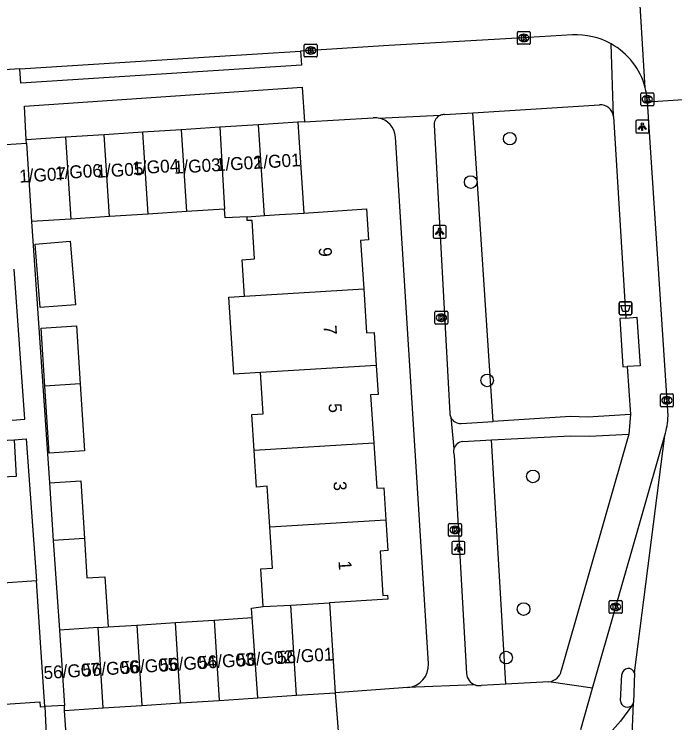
# Model space of a CAD drawing. Extents: x 159689 to 160786, y 387323 to 388339.
# Drawn here: x 160456.9 to 160508.1, y 387523.1 to 387578.1 of the extents above; entities that cross this region are included whole.
import ezdxf

# ---------------------------------------------------------------- set-up
doc = ezdxf.new("R2010")
doc.units = 0
for name, color, linetype in [('IMGEO_Afvalbak', 7, 'Continuous'), ('IMGEO_Boom', 7, 'Continuous'), ('IMGEO_Fietspad_gesloten', 7, 'Continuous'), ('IMGEO_Groenvoorziening', 7, 'Continuous'), ('IMGEO_Kolk', 7, 'Continuous'), ('IMGEO_Lichtpunt', 7, 'Continuous'), ('IMGEO_Pand', 7, 'Continuous'), ('IMGEO_Pand_nummerreeks', 7, 'Continuous'), ('IMGEO_Rijbaan_lokaal_gesloten', 7, 'Continuous'), ('IMGEO_Rijbaan_lokaal_open', 7, 'Continuous'), ('IMGEO_Voetpad_gesloten', 7, 'Continuous'), ('IMGEO_Voetpad_open', 7, 'Continuous')]:
    doc.layers.add(name, color=color, linetype=linetype)

msp = doc.modelspace()

# ---------------------------------------------------------------- linework, layer by layer
at = {"layer": 'IMGEO_Afvalbak'}
for p, q in [((160503.774, 387554.838), (160503.774, 387555.638)), ((160503.774, 387555.638), (160503.774, 387554.838)), ((160503.874, 387555.738), (160504.664, 387555.738)), ((160504.664, 387555.738), (160503.874, 387555.738)), ((160504.764, 387555.638), (160504.764, 387554.838)), ((160504.764, 387554.838), (160504.764, 387555.638)), ((160504.664, 387554.738), (160503.874, 387554.738)), ((160503.874, 387554.738), (160504.664, 387554.738))]:
    msp.add_line(p, q, dxfattribs=at)
msp.add_lwpolyline([(160503.917, 387555.452), (160504.621, 387555.452), (160504.472, 387554.982), (160504.066, 387554.982), (160503.917, 387555.452)], dxfattribs=at)
for centre, start, end in [((160503.874, 387555.638), 90, 180), ((160503.874, 387555.638), 90, 180), ((160504.664, 387555.638), 0, 90), ((160504.664, 387555.638), 360, 90), ((160503.874, 387554.838), 180, 270), ((160503.874, 387554.838), 180, 270), ((160504.664, 387554.838), 270, 0), ((160504.664, 387554.838), 270, 0)]:
    msp.add_arc(centre, 0.1, start, end, dxfattribs=at)
at = {"layer": 'IMGEO_Boom'}
for centre in [(160495.298, 387568.394), (160492.267, 387565.024), (160493.542, 387549.642), (160497.094, 387542.19), (160496.37, 387531.899), (160495.016, 387528.137)]:
    msp.add_circle(centre, 0.489, dxfattribs=at)
at = {"layer": 'IMGEO_Fietspad_gesloten'}
for points in [[(160501.717, 387525.767), (160507.316, 387545.372)], [(160503.88, 387524.788), (160503.987, 387526.834)], [(160500.8, 387522.556), (160501.717, 387525.767)]]:
    msp.add_lwpolyline(points, dxfattribs=at)
for centre, radius, start, end in [((160504.494, 387526.782), 0.51, 18.2573, 174.1819), ((160504.406, 387524.815), 0.526, 182.9274, 321.0504)]:
    msp.add_arc(centre, radius, start, end, dxfattribs=at)
at = {"layer": 'IMGEO_Groenvoorziening'}
for points in [[(160494.013, 387546.459), (160492.443, 387570.401)], [(160494.979, 387526.076), (160493.888, 387545.021)]]:
    msp.add_lwpolyline(points, dxfattribs=at)
at = {"layer": 'IMGEO_Kolk'}
for p, q in [((160495.883, 387575.787), (160495.883, 387576.639)), ((160495.958, 387576.713), (160496.81, 387576.713)), ((160496.371, 387576.493), (160496.396, 387576.493)), ((160496.884, 387576.639), (160496.884, 387575.787)), ((160496.394, 387575.933), (160496.369, 387575.933)), ((160479.36, 387574.807), (160479.36, 387575.659)), ((160479.435, 387575.733), (160480.287, 387575.733)), ((160479.848, 387575.513), (160479.873, 387575.513)), ((160480.361, 387575.659), (160480.361, 387574.807)), ((160496.81, 387575.713), (160495.958, 387575.713)), ((160479.871, 387574.953), (160479.846, 387574.953)), ((160480.287, 387574.733), (160479.435, 387574.733)), ((160505.462, 387571.026), (160505.462, 387571.878)), ((160505.537, 387571.952), (160506.389, 387571.952)), ((160505.95, 387571.732), (160505.975, 387571.732)), ((160506.463, 387571.878), (160506.463, 387571.026)), ((160505.973, 387571.172), (160505.948, 387571.172)), ((160506.389, 387570.952), (160505.537, 387570.952)), ((160489.492, 387554.073), (160489.492, 387554.925)), ((160489.567, 387554.999), (160490.419, 387554.999)), ((160489.98, 387554.779), (160490.005, 387554.779)), ((160490.493, 387554.925), (160490.493, 387554.073)), ((160490.419, 387553.999), (160489.567, 387553.999)), ((160490.003, 387554.219), (160489.978, 387554.219)), ((160506.976, 387547.668), (160506.976, 387548.52)), ((160507.051, 387548.594), (160507.903, 387548.594)), ((160507.977, 387548.52), (160507.977, 387547.668)), ((160507.464, 387548.374), (160507.489, 387548.374)), ((160507.903, 387547.594), (160507.051, 387547.594)), ((160507.487, 387547.814), (160507.462, 387547.814)), ((160490.624, 387538.544), (160491.476, 387538.544)), ((160490.549, 387537.618), (160490.549, 387538.47)), ((160491.037, 387538.324), (160491.062, 387538.324)), ((160491.55, 387538.47), (160491.55, 387537.618)), ((160491.476, 387537.544), (160490.624, 387537.544)), ((160491.06, 387537.764), (160491.035, 387537.764)), ((160503.002, 387531.647), (160503.002, 387532.499)), ((160503.077, 387532.573), (160503.929, 387532.573)), ((160504.003, 387532.499), (160504.003, 387531.647)), ((160503.49, 387532.353), (160503.515, 387532.353)), ((160503.929, 387531.573), (160503.077, 387531.573)), ((160503.513, 387531.793), (160503.488, 387531.793))]:
    msp.add_line(p, q, dxfattribs=at)
for points in [[(160495.883, 387575.787), (160495.883, 387576.639)], [(160495.958, 387576.713), (160496.81, 387576.713)], [(160496.884, 387576.639), (160496.884, 387575.787)], [(160496.204, 387576.413), (160496.327, 387576.413), (160496.327, 387576.262), (160496.457, 387576.413), (160496.621, 387576.413), (160496.475, 387576.262), (160496.628, 387576.013), (160496.476, 387576.013), (160496.391, 387576.177), (160496.327, 387576.11), (160496.327, 387576.013), (160496.204, 387576.013), (160496.204, 387576.413)], [(160479.36, 387574.807), (160479.36, 387575.659)], [(160479.435, 387575.733), (160480.287, 387575.733)], [(160479.681, 387575.433), (160479.804, 387575.433), (160479.804, 387575.282), (160479.934, 387575.433), (160480.098, 387575.433), (160479.952, 387575.282), (160480.105, 387575.033), (160479.953, 387575.033), (160479.868, 387575.197), (160479.804, 387575.13), (160479.804, 387575.033), (160479.681, 387575.033), (160479.681, 387575.433)], [(160480.361, 387575.659), (160480.361, 387574.807)], [(160496.81, 387575.713), (160495.958, 387575.713)], [(160480.287, 387574.733), (160479.435, 387574.733)], [(160505.462, 387571.026), (160505.462, 387571.878)], [(160505.537, 387571.952), (160506.389, 387571.952)], [(160505.783, 387571.652), (160505.906, 387571.652), (160505.906, 387571.501), (160506.036, 387571.652), (160506.2, 387571.652), (160506.054, 387571.501), (160506.207, 387571.252), (160506.055, 387571.252), (160505.97, 387571.416), (160505.906, 387571.349), (160505.906, 387571.252), (160505.783, 387571.252), (160505.783, 387571.652)], [(160506.463, 387571.878), (160506.463, 387571.026)], [(160506.389, 387570.952), (160505.537, 387570.952)], [(160489.492, 387554.073), (160489.492, 387554.925)], [(160489.567, 387554.999), (160490.419, 387554.999)], [(160489.813, 387554.699), (160489.936, 387554.699), (160489.936, 387554.548), (160490.066, 387554.699), (160490.23, 387554.699), (160490.084, 387554.548), (160490.237, 387554.299), (160490.085, 387554.299), (160490, 387554.463), (160489.936, 387554.396), (160489.936, 387554.299), (160489.813, 387554.299), (160489.813, 387554.699)], [(160490.493, 387554.925), (160490.493, 387554.073)], [(160490.419, 387553.999), (160489.567, 387553.999)], [(160506.976, 387547.668), (160506.976, 387548.52)], [(160507.051, 387548.594), (160507.903, 387548.594)], [(160507.977, 387548.52), (160507.977, 387547.668)], [(160507.297, 387548.294), (160507.42, 387548.294), (160507.42, 387548.143), (160507.55, 387548.294), (160507.714, 387548.294), (160507.568, 387548.143), (160507.721, 387547.894), (160507.569, 387547.894), (160507.484, 387548.058), (160507.42, 387547.991), (160507.42, 387547.894), (160507.297, 387547.894), (160507.297, 387548.294)], [(160507.903, 387547.594), (160507.051, 387547.594)], [(160490.624, 387538.544), (160491.476, 387538.544)], [(160490.549, 387537.618), (160490.549, 387538.47)], [(160490.87, 387538.244), (160490.993, 387538.244), (160490.993, 387538.093), (160491.123, 387538.244), (160491.287, 387538.244), (160491.141, 387538.093), (160491.294, 387537.844), (160491.142, 387537.844), (160491.057, 387538.008), (160490.993, 387537.941), (160490.993, 387537.844), (160490.87, 387537.844), (160490.87, 387538.244)], [(160491.55, 387538.47), (160491.55, 387537.618)], [(160491.476, 387537.544), (160490.624, 387537.544)], [(160503.002, 387531.647), (160503.002, 387532.499)], [(160503.077, 387532.573), (160503.929, 387532.573)], [(160504.003, 387532.499), (160504.003, 387531.647)], [(160503.323, 387532.273), (160503.446, 387532.273), (160503.446, 387532.122), (160503.576, 387532.273), (160503.74, 387532.273), (160503.594, 387532.122), (160503.747, 387531.873), (160503.595, 387531.873), (160503.51, 387532.037), (160503.446, 387531.97), (160503.446, 387531.873), (160503.323, 387531.873), (160503.323, 387532.273)], [(160503.929, 387531.573), (160503.077, 387531.573)]]:
    msp.add_lwpolyline(points, dxfattribs=at)
for centre, start, end in [((160495.96, 387576.637), 91.552, 178.448), ((160495.96, 387576.637), 91.552, 178.448), ((160496.808, 387576.637), 1.552, 88.448), ((160496.808, 387576.637), 1.552, 88.448), ((160479.437, 387575.657), 91.552, 178.448), ((160479.437, 387575.657), 91.552, 178.448), ((160480.285, 387575.657), 1.552, 88.448), ((160480.285, 387575.657), 1.552, 88.448), ((160495.96, 387575.789), 181.552, 268.448), ((160495.96, 387575.789), 181.552, 268.448), ((160496.808, 387575.789), 271.552, 358.448), ((160496.808, 387575.789), 271.552, 358.448), ((160479.437, 387574.809), 181.552, 268.448), ((160479.437, 387574.809), 181.552, 268.448), ((160480.285, 387574.809), 271.552, 358.448), ((160480.285, 387574.809), 271.552, 358.448), ((160505.539, 387571.876), 91.552, 178.448), ((160505.539, 387571.876), 91.552, 178.448), ((160506.387, 387571.876), 1.552, 88.448), ((160506.387, 387571.876), 1.552, 88.448), ((160505.539, 387571.028), 181.552, 268.448), ((160505.539, 387571.028), 181.552, 268.448), ((160506.387, 387571.028), 271.552, 358.448), ((160506.387, 387571.028), 271.552, 358.448), ((160489.569, 387554.923), 91.552, 178.448), ((160489.569, 387554.923), 91.552, 178.448), ((160490.417, 387554.923), 1.552, 88.448), ((160490.417, 387554.923), 1.552, 88.448), ((160489.569, 387554.075), 181.552, 268.448), ((160489.569, 387554.075), 181.552, 268.448), ((160490.417, 387554.075), 271.552, 358.448), ((160490.417, 387554.075), 271.552, 358.448), ((160507.053, 387548.518), 91.552, 178.448), ((160507.053, 387548.518), 91.552, 178.448), ((160507.901, 387548.518), 1.552, 88.448), ((160507.901, 387548.518), 1.552, 88.448), ((160507.053, 387547.67), 181.552, 268.448), ((160507.053, 387547.67), 181.552, 268.448), ((160507.901, 387547.67), 271.552, 358.448), ((160507.901, 387547.67), 271.552, 358.448), ((160490.626, 387538.468), 91.552, 178.448), ((160490.626, 387538.468), 91.552, 178.448), ((160491.474, 387538.468), 1.552, 88.448), ((160491.474, 387538.468), 1.552, 88.448), ((160490.626, 387537.62), 181.552, 268.448), ((160490.626, 387537.62), 181.552, 268.448), ((160491.474, 387537.62), 271.552, 358.448), ((160491.474, 387537.62), 271.552, 358.448), ((160503.079, 387532.497), 91.552, 178.448), ((160503.079, 387532.497), 91.552, 178.448), ((160503.927, 387532.497), 1.552, 88.448), ((160503.927, 387532.497), 1.552, 88.448), ((160503.079, 387531.649), 181.552, 268.448), ((160503.079, 387531.649), 181.552, 268.448), ((160503.927, 387531.649), 271.552, 358.448), ((160503.927, 387531.649), 271.552, 358.448)]:
    msp.add_arc(centre, 0.0765, start, end, dxfattribs=at)
for centre, major_axis, ratio, start_param, end_param in [((160496.37, 387576.213), (-0.387, 0.002), 0.722429, 4.712389, 7.853982), ((160496.395, 387576.213), (-0.39, 0.002), 0.717154, 1.570796, 4.712389), ((160479.847, 387575.233), (-0.387, 0.002), 0.722429, 4.712389, 7.853982), ((160479.872, 387575.233), (-0.39, 0.002), 0.717154, 1.570796, 4.712389), ((160505.949, 387571.452), (-0.387, 0.002), 0.722429, 4.712389, 7.853982), ((160505.974, 387571.452), (-0.39, 0.002), 0.717154, 1.570796, 4.712389), ((160489.979, 387554.499), (-0.387, 0.002), 0.722429, 4.712389, 7.853982), ((160490.004, 387554.499), (-0.39, 0.002), 0.717154, 1.570796, 4.712389), ((160507.463, 387548.094), (-0.387, 0.002), 0.722429, 4.712389, 7.853982), ((160507.488, 387548.094), (-0.39, 0.002), 0.717154, 1.570796, 4.712389), ((160491.036, 387538.044), (-0.387, 0.002), 0.722429, 4.712389, 7.853982), ((160491.061, 387538.044), (-0.39, 0.002), 0.717154, 1.570796, 4.712389), ((160503.489, 387532.073), (-0.387, 0.002), 0.722429, 4.712389, 7.853982), ((160503.514, 387532.073), (-0.39, 0.002), 0.717154, 1.570796, 4.712389)]:
    msp.add_ellipse(centre, major_axis=major_axis, ratio=ratio, start_param=start_param, end_param=end_param, dxfattribs=at)
at = {"layer": 'IMGEO_Lichtpunt'}
for p, q in [((160505.073, 387569.735), (160505.073, 387568.928)), ((160505.073, 387569.735), (160505.073, 387568.928)), ((160505.975, 387569.83), (160505.167, 387569.83)), ((160505.975, 387569.83), (160505.167, 387569.83)), ((160506.069, 387568.928), (160506.069, 387569.735)), ((160506.069, 387568.928), (160506.069, 387569.735)), ((160505.167, 387568.834), (160505.975, 387568.834)), ((160505.167, 387568.834), (160505.975, 387568.834)), ((160490.264, 387561.67), (160489.456, 387561.67)), ((160490.264, 387561.67), (160489.456, 387561.67)), ((160489.362, 387561.575), (160489.362, 387560.768)), ((160489.362, 387561.575), (160489.362, 387560.768)), ((160490.358, 387560.768), (160490.358, 387561.575)), ((160490.358, 387560.768), (160490.358, 387561.575)), ((160489.456, 387560.674), (160490.264, 387560.674)), ((160489.456, 387560.674), (160490.264, 387560.674)), ((160490.814, 387537.059), (160490.814, 387536.252)), ((160490.814, 387537.059), (160490.814, 387536.252)), ((160491.716, 387537.154), (160490.908, 387537.154)), ((160491.716, 387537.154), (160490.908, 387537.154)), ((160491.81, 387536.252), (160491.81, 387537.059)), ((160491.81, 387536.252), (160491.81, 387537.059)), ((160490.908, 387536.158), (160491.716, 387536.158)), ((160490.908, 387536.158), (160491.716, 387536.158))]:
    msp.add_line(p, q, dxfattribs=at)
for points in [[(160505.447, 387569.399), (160505.486, 387569.371), (160505.298, 387569.109), (160505.26, 387569.136), (160505.447, 387569.399)], [(160505.549, 387569.351), (160505.596, 387569.351), (160505.596, 387569.029), (160505.549, 387569.029), (160505.549, 387569.351)], [(160505.659, 387569.371), (160505.697, 387569.398), (160505.884, 387569.136), (160505.845, 387569.108), (160505.659, 387569.371)], [(160489.736, 387561.239), (160489.775, 387561.211), (160489.587, 387560.949), (160489.549, 387560.976), (160489.736, 387561.239)], [(160489.838, 387561.191), (160489.885, 387561.191), (160489.885, 387560.869), (160489.838, 387560.869), (160489.838, 387561.191)], [(160489.948, 387561.211), (160489.986, 387561.238), (160490.173, 387560.976), (160490.134, 387560.948), (160489.948, 387561.211)], [(160491.188, 387536.723), (160491.227, 387536.695), (160491.039, 387536.433), (160491.001, 387536.46), (160491.188, 387536.723)], [(160491.29, 387536.675), (160491.337, 387536.675), (160491.337, 387536.353), (160491.29, 387536.353), (160491.29, 387536.675)], [(160491.4, 387536.695), (160491.438, 387536.722), (160491.625, 387536.46), (160491.586, 387536.432), (160491.4, 387536.695)]]:
    msp.add_lwpolyline(points, dxfattribs=at)
for centre in [(160505.572, 387569.533), (160489.861, 387561.373), (160491.313, 387536.857)]:
    msp.add_circle(centre, 0.0994, dxfattribs=at)
for centre, start, end in [((160505.167, 387569.735), 90, 180), ((160505.167, 387569.735), 90, 180), ((160505.975, 387569.735), 0, 90), ((160505.975, 387569.735), 0, 90), ((160505.167, 387568.928), 180, 270), ((160505.167, 387568.928), 180, 270), ((160505.975, 387568.928), 270, 0), ((160505.975, 387568.928), 270, 360), ((160489.456, 387561.575), 90, 180), ((160489.456, 387561.575), 90, 180), ((160490.264, 387561.575), 0, 90), ((160490.264, 387561.575), 0, 90), ((160489.456, 387560.768), 180, 270), ((160489.456, 387560.768), 180, 270), ((160490.264, 387560.768), 270, 0), ((160490.264, 387560.768), 270, 360), ((160490.908, 387537.059), 90, 180), ((160490.908, 387537.059), 90, 180), ((160491.716, 387537.059), 0, 90), ((160491.716, 387537.059), 0, 90), ((160490.908, 387536.252), 180, 270), ((160490.908, 387536.252), 180, 270), ((160491.716, 387536.252), 270, 0), ((160491.716, 387536.252), 270, 360)]:
    msp.add_arc(centre, 0.0946, start, end, dxfattribs=at)
at = {"layer": 'IMGEO_Pand'}
for points in [[(160475.813, 387569.478), (160472.817, 387569.283)], [(160478.859, 387569.676), (160475.813, 387569.478)], [(160476.272, 387562.427), (160475.813, 387569.478)], [(160478.859, 387569.676), (160479.318, 387562.625)], [(160466.836, 387568.894), (160463.852, 387568.7)], [(160469.826, 387569.088), (160466.836, 387568.894)], [(160467.244, 387562.549), (160466.836, 387568.894)], [(160472.817, 387569.283), (160469.826, 387569.088)], [(160469.826, 387569.088), (160470.239, 387562.744)], [(160472.817, 387569.283), (160473.184, 387562.935)], [(160460.847, 387568.504), (160457.802, 387568.306)], [(160457.819, 387568.05), (160457.802, 387568.306)], [(160463.852, 387568.7), (160460.847, 387568.504)], [(160460.847, 387568.504), (160461.257, 387562.16)], [(160464.25, 387562.354), (160463.852, 387568.7)], [(160457.819, 387568.05), (160458.215, 387561.962)], [(160470.239, 387562.744), (160467.244, 387562.549)], [(160473.184, 387562.935), (160470.239, 387562.744)], [(160474.92, 387562.339), (160473.223, 387562.258), (160473.184, 387562.935)], [(160479.318, 387562.625), (160484.186, 387562.94), (160484.342, 387560.546), (160483.729, 387560.506), (160483.973, 387556.756)], [(160464.25, 387562.354), (160461.257, 387562.16)], [(160467.244, 387562.549), (160464.25, 387562.354)], [(160474.722, 387556.18), (160474.539, 387558.996), (160475.512, 387559.06), (160475.317, 387562.058), (160474.939, 387562.033), (160474.92, 387562.339)], [(160474.92, 387562.339), (160476.272, 387562.427)], [(160476.272, 387562.427), (160477.433, 387562.502), (160479.318, 387562.625)], [(160461.257, 387562.16), (160458.215, 387561.962)], [(160461.615, 387555.506), (160458.887, 387555.284), (160458.485, 387560.218), (160461.213, 387560.441), (160461.615, 387555.506)], [(160474.722, 387556.18), (160483.973, 387556.756)], [(160483.973, 387556.756), (160484.196, 387553.324), (160484.771, 387553.361), (160484.937, 387550.805)], [(160475.971, 387550.247), (160473.892, 387550.118), (160473.503, 387556.104), (160474.722, 387556.18)], [(160459.233, 387549.205), (160458.944, 387553.687), (160461.701, 387553.865), (160461.991, 387549.377)], [(160484.937, 387550.805), (160475.971, 387550.247)], [(160484.937, 387550.805), (160485.084, 387548.551), (160484.508, 387548.513), (160484.751, 387544.782)], [(160475.467, 387544.205), (160475.286, 387546.985), (160476.179, 387547.043), (160475.971, 387550.247)], [(160461.991, 387549.377), (160462.326, 387544.175), (160459.569, 387543.997), (160459.233, 387549.205)], [(160461.991, 387549.377), (160459.233, 387549.205)], [(160451.771, 387544.778), (160456.868, 387545.027)], [(160456.868, 387545.027), (160457.006, 387542.198), (160451.946, 387541.951)], [(160484.751, 387544.782), (160475.467, 387544.205)], [(160484.751, 387544.782), (160484.979, 387541.279), (160485.517, 387541.314), (160485.679, 387538.828)], [(160476.687, 387538.268), (160476.482, 387541.424), (160475.651, 387541.37), (160475.467, 387544.205)], [(160459.595, 387541.704), (160462.024, 387541.861), (160462.313, 387537.373)], [(160459.595, 387541.704), (160459.9, 387537.222)], [(160476.687, 387538.268), (160485.679, 387538.828)], [(160485.679, 387538.828), (160485.834, 387536.443), (160485.238, 387536.404), (160485.462, 387532.957), (160485.818, 387532.98), (160485.838, 387532.67), (160481.314, 387532.375)], [(160476.172, 387532.093), (160475.982, 387535.026), (160476.894, 387535.086), (160476.687, 387538.268)], [(160462.313, 387537.373), (160459.9, 387537.222)], [(160459.9, 387537.222), (160460.373, 387530.272)], [(160462.313, 387537.373), (160462.51, 387534.322), (160463.902, 387534.412), (160464.153, 387530.518)], [(160458.6, 387534.092), (160455.586, 387533.894), (160455.653, 387532.874), (160452.52, 387532.669)], [(160459.239, 387524.33), (160458.912, 387529.32), (160458.6, 387534.092)], [(160475.313, 387531.245), (160475.266, 387531.979), (160476.172, 387532.093)], [(160476.172, 387532.093), (160478.314, 387532.21)], [(160478.314, 387532.21), (160481.314, 387532.375)], [(160478.77, 387525.209), (160478.314, 387532.21)], [(160481.314, 387532.375), (160481.768, 387525.404)], [(160466.37, 387530.663), (160469.369, 387530.858)], [(160469.369, 387530.858), (160472.367, 387531.053)], [(160469.774, 387524.623), (160469.369, 387530.858)], [(160472.367, 387531.053), (160475.313, 387531.245)], [(160472.367, 387531.053), (160472.773, 387524.819)], [(160475.771, 387525.014), (160475.313, 387531.245)], [(160463.372, 387530.467), (160460.373, 387530.272)], [(160463.372, 387530.467), (160464.153, 387530.518)], [(160463.777, 387524.233), (160463.372, 387530.467)], [(160464.153, 387530.518), (160466.37, 387530.663)], [(160466.37, 387530.663), (160466.776, 387524.428)], [(160460.373, 387530.272), (160460.754, 387524.429)], [(160478.77, 387525.209), (160481.768, 387525.404)], [(160469.774, 387524.623), (160472.773, 387524.819)], [(160472.773, 387524.819), (160475.771, 387525.014)], [(160475.771, 387525.014), (160478.77, 387525.209)], [(160453.081, 387523.596), (160455.443, 387523.751), (160455.396, 387524.476), (160458.845, 387524.702), (160458.871, 387524.306), (160459.239, 387524.33)], [(160460.779, 387524.038), (160460.754, 387524.429)], [(160460.779, 387524.038), (160463.777, 387524.233)], [(160463.777, 387524.233), (160466.776, 387524.428)], [(160466.776, 387524.428), (160469.774, 387524.623)]]:
    msp.add_lwpolyline(points, dxfattribs=at)
at = {"layer": 'IMGEO_Rijbaan_lokaal_gesloten'}
for points in [[(160505.967, 387571.256), (160511.958, 387571.631)], [(160507.572, 387546.897), (160505.967, 387571.256)], [(160504.978, 387526.942), (160507.316, 387545.372)], [(160504.978, 387526.942), (160504.902, 387524.641)]]:
    msp.add_lwpolyline(points, dxfattribs=at)
for centre, radius, start, end in [((160501.876, 387547.069), 5.699, 342.6736, 358.2678), ((160411.172, 387527.993), 93.79, 351.74431, 357.95162)]:
    msp.add_arc(centre, radius, start, end, dxfattribs=at)
at = {"layer": 'IMGEO_Rijbaan_lokaal_open'}
for points in [[(160505.802, 387572.347), (160504.815, 387588.576)], [(160500.168, 387576.441), (160495.883, 387576.184), (160485.92, 387575.614), (160479.065, 387575.184)], [(160457.309, 387573.803), (160472.403, 387574.767), (160479.065, 387575.184)], [(160457.309, 387573.803), (160442.931, 387572.885)], [(160505.967, 387571.256), (160505.963, 387571.452)], [(160504.815, 387524.484), (160503.87, 387523.217), (160501.989, 387521.091)]]:
    msp.add_lwpolyline(points, dxfattribs=at)
for centre, radius, start, end in [((160500.465, 387570.928), 5.521, 60.8778, 93.0825), ((160500.459, 387570.921), 5.53, 14.9444, 60.8568), ((160500.488, 387570.929), 5.5, 5.4555, 14.94), ((160504.385, 387524.825), 0.549, 321.6032, 340.4116)]:
    msp.add_arc(centre, radius, start, end, dxfattribs=at)
at = {"layer": 'IMGEO_Voetpad_gesloten'}
for points in [[(160504.299, 387554.479), (160503.831, 387554.449), (160504.072, 387550.698), (160504.402, 387550.719)], [(160504.299, 387554.479), (160505.159, 387554.534), (160505.4, 387550.783), (160504.402, 387550.719)]]:
    msp.add_lwpolyline(points, dxfattribs=at)
at = {"layer": 'IMGEO_Voetpad_open'}
for points in [[(160503.331, 387570.119), (160503.152, 387575.751)], [(160479.065, 387575.184), (160479.133, 387574.088), (160457.377, 387572.707), (160457.309, 387573.803)], [(160457.802, 387568.306), (160457.658, 387570.918), (160479.201, 387572.386), (160479.383, 387569.706)], [(160492.443, 387570.401), (160502.257, 387571.028)], [(160479.383, 387569.706), (160484.71, 387570.013)], [(160485.081, 387569.995), (160489.93, 387570.218)], [(160490.228, 387570.26), (160492.443, 387570.401)], [(160503.331, 387570.119), (160504.299, 387554.479)], [(160479.383, 387569.706), (160478.859, 387569.676)], [(160489.44, 387569.474), (160490.647, 387547.075)], [(160488.985, 387527.666), (160486.422, 387568.514)], [(160456.222, 387567.945), (160457.819, 387568.05)], [(160458.215, 387561.962), (160459.595, 387541.704)], [(160456.701, 387546.554), (160457.695, 387546.625), (160456.854, 387558.275)], [(160504.402, 387550.719), (160504.659, 387547.004)], [(160490.718, 387546.782), (160490.956, 387544.323)], [(160504.659, 387547.004), (160501.344, 387546.793), (160500, 387546.837), (160494.013, 387546.459)], [(160504.659, 387547.004), (160504.541, 387545.469)], [(160491.515, 387546.302), (160494.013, 387546.459)], [(160493.888, 387545.021), (160500, 387545.343), (160501.479, 387545.305), (160504.541, 387545.469)], [(160504.541, 387545.469), (160499.293, 387527.135)], [(160456.868, 387545.027), (160457.806, 387545.095), (160458.6, 387534.092)], [(160491.657, 387544.903), (160493.888, 387545.021)], [(160490.982, 387543.826), (160491.937, 387526.91)], [(160492.615, 387526.014), (160487.378, 387525.815)], [(160494.979, 387526.076), (160493.074, 387525.968)], [(160498.332, 387526.267), (160494.979, 387526.076)], [(160501.717, 387525.767), (160498.332, 387526.267)], [(160481.768, 387525.404), (160482.129, 387520.808), (160461.115, 387519.15)], [(160487.378, 387525.815), (160481.768, 387525.404)], [(160460.754, 387524.429), (160459.239, 387524.33)], [(160459.239, 387524.33), (160459.394, 387521.078)], [(160461.115, 387519.15), (160460.779, 387524.038)]]:
    msp.add_lwpolyline(points, dxfattribs=at)
for centre, radius, start, end in [((160502.313, 387570.005), 1.024, 6.3657, 93.1472), ((160484.82, 387568.445), 1.572, 80.4361, 94.0086), ((160484.817, 387568.408), 1.609, 3.7766, 80.5431), ((160490.182, 387569.519), 0.743, 109.802, 183.46), ((160490.182, 387569.506), 0.756, 86.5371, 109.5077), ((160491.468, 387547.119), 0.822, 183.0509, 204.1919), ((160491.463, 387547.118), 0.817, 204.2509, 273.6315), ((160491.721, 387544.112), 0.794, 94.6438, 164.5642), ((160491.722, 387544.114), 0.794, 164.72, 201.2693), ((160487.235, 387527.562), 1.753, 274.6688, 3.4035), ((160498.254, 387527.319), 1.055, 274.2415, 349.9368), ((160492.943, 387526.967), 1.008, 183.2342, 250.9951), ((160492.941, 387526.954), 0.995, 250.8674, 277.6867)]:
    msp.add_arc(centre, radius, start, end, dxfattribs=at)

# ---------------------------------------------------------------- texts
at = {"layer": 'IMGEO_Pand_nummerreeks'}
for s, rotation, p in [('1/G01', 3.4566, (160475.471, 387566.043)), ('1/G05', 3.4566, (160463.277, 387565.355)), ('1/G04', 3.4566, (160466.055, 387565.607)), ('1/G03', 3.4549, (160469.274, 387565.67)), ('1/G02', 3.4549, (160472.533, 387565.865)), ('1/G07', 3.4566, (160457.28, 387564.976)), ('1/G06', 3.4566, (160460.058, 387565.229)), ('9', 273.6103, (160480.473, 387559.942)), ('7', 273.6103, (160480.855, 387553.891)), ('5', 273.6103, (160481.236, 387547.841)), ('3', 273.6103, (160481.618, 387541.79)), ('1', 273.6103, (160482.007, 387535.627)), ('56/G02', 3.7237, (160474.156, 387527.434)), ('56/G01', 3.7237, (160477.271, 387527.637)), ('56/G05', 3.7237, (160465.167, 387526.849)), ('56/G04', 3.7237, (160468.166, 387527.044)), ('56/G03', 3.7237, (160471.164, 387527.239)), ('56/G07', 3.7237, (160459.17, 387526.459)), ('56/G06', 3.7242, (160462.169, 387526.654))]:
    msp.add_text(s, height=1, rotation=rotation, dxfattribs=at).set_placement(p)

doc.saveas('drawing.dxf')
